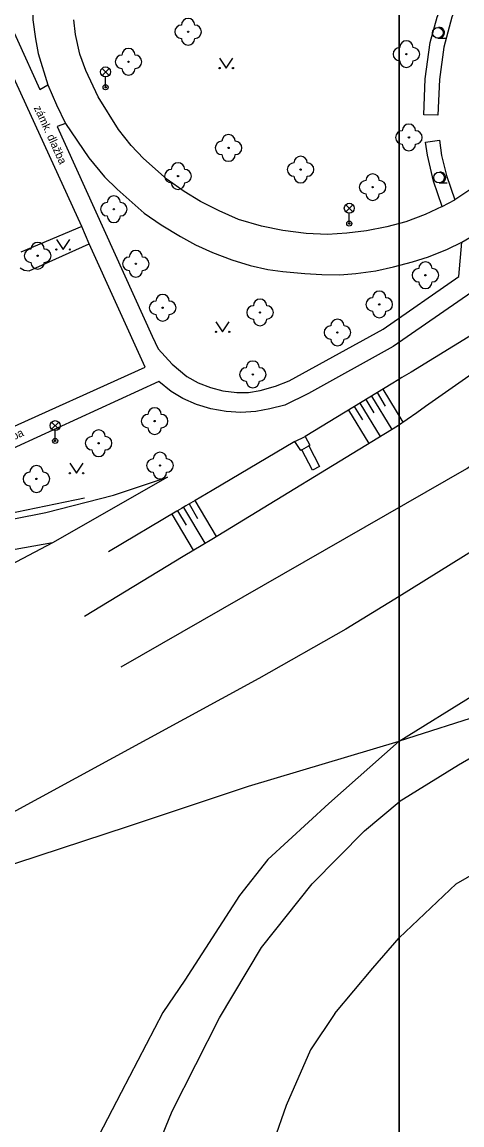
# Model space of a CAD drawing. Extents: x -493753 to -49290, y -1127285 to -112654.
# Drawn here: x -493153.3 to -493120.3, y -1126766.2 to -1126683.6 of the extents above; entities that cross this region are included whole.
import ezdxf

# ---------------------------------------------------------------- set-up
doc = ezdxf.new("R2010")
doc.units = 0
for name, color, linetype in [('Vrstva 10', 7, 'Continuous'), ('Vrstva 11', 7, 'Continuous'), ('Vrstva 14', 7, 'Continuous'), ('Vrstva 15', 7, 'Continuous'), ('Vrstva 21', 7, 'Continuous'), ('Vrstva 22', 7, 'Continuous'), ('Vrstva 33', 7, 'Continuous'), ('Vrstva 36', 7, 'Continuous'), ('Vrstva 40', 7, 'Continuous'), ('Vrstva 60', 7, 'Continuous'), ('Vrstva 7', 7, 'Continuous')]:
    doc.layers.add(name, color=color, linetype=linetype)

msp = doc.modelspace()

# ---------------------------------------------------------------- linework, layer by layer
at = {"layer": 'Vrstva 10'}
for p, q in [((-493148.78, -1126698.89), (-493154.03, -1126687.44)), ((-493150, -1126691.17), (-493150.62, -1126691.4)), ((-493121.78, -1126697.41), (-493120.83, -1126696.89)), ((-493148.78, -1126698.89), (-493153.35, -1126700.83)), ((-493148.23, -1126700.2), (-493148.78, -1126698.89)), ((-493152.72, -1126702.23), (-493148.23, -1126700.2)), ((-493144.02, -1126709.44), (-493148.23, -1126700.2)), ((-493153.39, -1126701.99), (-493153.09, -1126702.18)), ((-493153.09, -1126702.18), (-493152.72, -1126702.23)), ((-493158.93, -1126716.16), (-493144.02, -1126709.44)), ((-493132.8, -1126715), (-493132.04, -1126714.63)), ((-493132.04, -1126714.63), (-493131.7, -1126715.29)), ((-493132.37, -1126715.68), (-493132.8, -1126715)), ((-493132.28, -1126715.63), (-493132.37, -1126715.68)), ((-493131.5, -1126717.17), (-493132.28, -1126715.63)), ((-493131.7, -1126715.29), (-493131.76, -1126715.33)), ((-493131.76, -1126715.33), (-493130.96, -1126716.89)), ((-493130.96, -1126716.89), (-493131.5, -1126717.17))]:
    msp.add_line(p, q, dxfattribs=at)
for points in [[(-493147.17, -1126668.61), (-493148.78, -1126665.07), (-493149.85, -1126664.59), (-493159.66, -1126668.3), (-493160.04, -1126668.71), (-493160.26, -1126669.2), (-493160.35, -1126669.68), (-493160.32, -1126670.13), (-493151.92, -1126688.64), (-493151.32, -1126688.27)], [(-493147.17, -1126668.61), (-493148.81, -1126670.73), (-493149.55, -1126671.97), (-493150.38, -1126673.68), (-493150.96, -1126675.13), (-493151.51, -1126676.67), (-493151.97, -1126678.38), (-493152.37, -1126680.43), (-493152.47, -1126681.97), (-493152.44, -1126683.41), (-493152.26, -1126684.82), (-493152.04, -1126685.92), (-493151.32, -1126688.27)], [(-493121.78, -1126697.41), (-493123.04, -1126698), (-493124.49, -1126698.54), (-493125.92, -1126698.92), (-493127.44, -1126699.23), (-493128.91, -1126699.4), (-493130.36, -1126699.49), (-493131.97, -1126699.42), (-493133.72, -1126699.2), (-493135.32, -1126698.88), (-493137.04, -1126698.36), (-493138.49, -1126697.72), (-493139.88, -1126697.02), (-493141.1, -1126696.28), (-493142.39, -1126695.38), (-493144.16, -1126693.79), (-493145.07, -1126692.82), (-493146.03, -1126691.62), (-493147.55, -1126689.19), (-493148.48, -1126687.21), (-493148.92, -1126685.97), (-493149.25, -1126684.51), (-493149.38, -1126683.42)], [(-493111.14, -1126686.6), (-493113.06, -1126689.37), (-493114.95, -1126691.76), (-493116.74, -1126693.76), (-493117.72, -1126694.66), (-493119.16, -1126695.8), (-493120.83, -1126696.89)], [(-493150.62, -1126691.4), (-493143.51, -1126707.11), (-493143.06, -1126708.07), (-493142.01, -1126709.22), (-493140.9, -1126710.13), (-493140.05, -1126710.61), (-493139.14, -1126710.97), (-493138.22, -1126711.21), (-493137.15, -1126711.33), (-493136.29, -1126711.33), (-493135.42, -1126711.2), (-493134.25, -1126710.87), (-493133.23, -1126710.46), (-493126.2, -1126706.59), (-493120.52, -1126702.64), (-493120.29, -1126700.08)], [(-493150, -1126691.17), (-493148.26, -1126693.75), (-493147.07, -1126695.17), (-493146.13, -1126696.1), (-493144.11, -1126697.89), (-493142.82, -1126698.77), (-493141.39, -1126699.65), (-493140.25, -1126700.28), (-493138.98, -1126700.84), (-493137.54, -1126701.39), (-493136.15, -1126701.83), (-493134.83, -1126702.12), (-493133.7, -1126702.27), (-493132.06, -1126702.42), (-493130.78, -1126702.5), (-493129.43, -1126702.52), (-493128.25, -1126702.43), (-493126.74, -1126702.23), (-493125.42, -1126701.93), (-493123.99, -1126701.54), (-493122.79, -1126701.16), (-493121.36, -1126700.59), (-493120.29, -1126700.08)], [(-493108.37, -1126695.97), (-493109.53, -1126696.89), (-493125.44, -1126707.89), (-493131.78, -1126711.41), (-493133.55, -1126712.28), (-493134.69, -1126712.57), (-493135.73, -1126712.75), (-493136.85, -1126712.83), (-493137.95, -1126712.76), (-493139.12, -1126712.55), (-493140.18, -1126712.23), (-493141.21, -1126711.79), (-493142.09, -1126711.26), (-493143.01, -1126710.52), (-493158.28, -1126717.52)]]:
    msp.add_lwpolyline(points, dxfattribs=at)
at = {"layer": 'Vrstva 11'}
for p, q in [((-493132.28, -1126715.63), (-493131.76, -1126715.33)), ((-493111.62, -1126733.21), (-493125, -1126737.46)), ((-493120.73, -1126748.16), (-493118.32, -1126746.77)), ((-493125, -1126752.2), (-493120.73, -1126748.16))]:
    msp.add_line(p, q, dxfattribs=at)
for points in [[(-493151.32, -1126688.27), (-493150.68, -1126689.79), (-493150, -1126691.17)], [(-493120.29, -1126700.08), (-493118.01, -1126698.74)], [(-493142.36, -1126717.68), (-493150.99, -1126722.6)], [(-493146.4, -1126719.03), (-493142.36, -1126717.68)], [(-493151.48, -1126720.32), (-493146.4, -1126719.03)], [(-493156.3, -1126721.28), (-493151.48, -1126720.32)], [(-493117.19, -1126721.78), (-493125, -1126726.63)], [(-493150.99, -1126722.6), (-493171.74, -1126733.55)], [(-493150.99, -1126722.6), (-493155.9, -1126723.48)], [(-493125, -1126726.63), (-493129, -1126729.07)], [(-493129, -1126729.07), (-493135.5, -1126732.78)], [(-493040.97, -1126782.3), (-493054.4, -1126761.85), (-493067.3, -1126742.3), (-493069.82, -1126739.58), (-493075.57, -1126735.12), (-493077.5, -1126734.1), (-493082.15, -1126732.23), (-493088.54, -1126730.74), (-493090.61, -1126730.61), (-493098.93, -1126730.61), (-493105.56, -1126732.16), (-493111.69, -1126734.49), (-493113.63, -1126735.33), (-493117.31, -1126737.4), (-493120.54, -1126739.27), (-493125, -1126742.02)], [(-493135.5, -1126732.78), (-493154.83, -1126743.28)], [(-493125, -1126737.46), (-493119.27, -1126733.92)], [(-493163.87, -1126749.94), (-493145.29, -1126743.84), (-493136.28, -1126740.84), (-493125, -1126737.46)], [(-493125, -1126737.46), (-493130.26, -1126742.15)], [(-493141.85, -1126811.74), (-493144.12, -1126804.93), (-493146.48, -1126797.08), (-493147.09, -1126792.94), (-493147.42, -1126787.16), (-493146.92, -1126781.48), (-493145.82, -1126775.92), (-493144.5, -1126771.31), (-493142.02, -1126765.2), (-493138.45, -1126758.2), (-493135.31, -1126752.94), (-493131.51, -1126748.15), (-493127.6, -1126744.18), (-493125, -1126742.02)], [(-493130.26, -1126742.15), (-493134.83, -1126746.34)], [(-493134.83, -1126746.34), (-493136.97, -1126749.04)], [(-493136.97, -1126749.04), (-493141.05, -1126755.37)], [(-493129.82, -1126757.89), (-493126.96, -1126754.47), (-493125, -1126752.2)], [(-493141.05, -1126755.37), (-493142.7, -1126757.8)], [(-493142.7, -1126757.8), (-493145.84, -1126763.8)], [(-493129.82, -1126757.89), (-493131.64, -1126760.59), (-493133.46, -1126764.77), (-493134.39, -1126767.42), (-493135.05, -1126769.79), (-493135.55, -1126773.04), (-493136.1, -1126775.96), (-493136.1, -1126777.94), (-493135.88, -1126779.71), (-493135.49, -1126781.28), (-493134.11, -1126784.64), (-493132.63, -1126788.11), (-493129.76, -1126792.63), (-493125, -1126800.22)], [(-493145.84, -1126763.8), (-493147.54, -1126767.08)]]:
    msp.add_lwpolyline(points, dxfattribs=at)
at = {"layer": 'Vrstva 14'}
msp.add_line((-493132.8, -1126715), (-493139.02, -1126718.67), dxfattribs=at)
for points in [[(-493100.01, -1126693.01), (-493100.46, -1126693.34), (-493106.34, -1126697.24), (-493111.2, -1126700.87), (-493111.52, -1126701.11), (-493111.85, -1126701.35), (-493112.17, -1126701.58), (-493112.49, -1126701.82), (-493119.16, -1126706.8), (-493124.1, -1126709.81), (-493124.44, -1126710.01), (-493124.79, -1126710.22), (-493125.13, -1126710.43), (-493125.47, -1126710.64), (-493132.04, -1126714.63)], [(-493148.57, -1126728.1), (-493141.18, -1126723.61), (-493139.72, -1126722.73), (-493139.04, -1126722.32), (-493125.11, -1126713.84), (-493123.67, -1126712.83), (-493123.01, -1126712.37), (-493110.61, -1126703.68), (-493109.96, -1126703.2), (-493101.09, -1126697.01), (-493097.49, -1126694.45)], [(-493145.83, -1126731.89), (-493119.92, -1126717.03), (-493095.39, -1126698.99), (-493094.75, -1126698.51), (-493092.85, -1126697.11)], [(-493139.02, -1126718.67), (-493140.29, -1126719.42), (-493140.63, -1126719.63), (-493140.98, -1126719.83), (-493141.32, -1126720.04), (-493141.66, -1126720.24), (-493146.79, -1126723.28)]]:
    msp.add_lwpolyline(points, dxfattribs=at)
at = {"layer": 'Vrstva 15'}
for p, q in [((-493127.07, -1126711.61), (-493125.55, -1126714.11)), ((-493126.65, -1126711.35), (-493126.04, -1126712.35)), ((-493126.22, -1126711.09), (-493124.72, -1126713.56)), ((-493128.36, -1126712.39), (-493127.75, -1126713.39)), ((-493127.93, -1126712.13), (-493126.41, -1126714.63)), ((-493127.5, -1126711.87), (-493126.89, -1126712.87)), ((-493128.78, -1126712.65), (-493127.26, -1126715.15)), ((-493140.74, -1126719.69), (-493140.1, -1126720.77)), ((-493140.31, -1126719.44), (-493138.71, -1126722.12)), ((-493142.03, -1126720.46), (-493140.43, -1126723.15)), ((-493141.6, -1126720.2), (-493140.96, -1126721.28)), ((-493141.17, -1126719.95), (-493139.57, -1126722.64))]:
    msp.add_line(p, q, dxfattribs=at)
at = {"layer": 'Vrstva 21'}
for points in [[(-493122.1, -1126690.56), (-493123.14, -1126690.53), (-493123.05, -1126687.84), (-493122.66, -1126685.11), (-493122.14, -1126683.22), (-493121.17, -1126680.84)], [(-493120.26, -1126681.32), (-493121.04, -1126683.21), (-493121.65, -1126685.45), (-493121.96, -1126687.88), (-493122.1, -1126690.56)], [(-493121.78, -1126697.41), (-493122.41, -1126695.49), (-493122.88, -1126693.56), (-493123.03, -1126692.57), (-493121.96, -1126692.43), (-493121.81, -1126693.58), (-493121.44, -1126695.07), (-493120.83, -1126696.89)]]:
    msp.add_lwpolyline(points, dxfattribs=at)
at = {"layer": 'Vrstva 22'}
for centre in [(-493140.81, -1126684.3), (-493124.45, -1126685.98), (-493145.28, -1126686.55), (-493124.26, -1126692.22), (-493137.78, -1126693.01), (-493141.57, -1126695.12), (-493132.38, -1126694.63), (-493126.98, -1126695.95), (-493146.38, -1126697.6), (-493152.09, -1126701.09), (-493144.73, -1126701.69), (-493123.02, -1126702.55), (-493142.72, -1126704.99), (-493126.48, -1126704.74), (-493135.42, -1126705.34), (-493129.62, -1126706.84), (-493135.96, -1126709.98), (-493143.32, -1126713.48), (-493147.52, -1126715.14), (-493142.92, -1126716.81), (-493152.18, -1126717.82)]:
    msp.add_circle(centre, 0.05, dxfattribs=at)
for centre, start, end in [((-493140.81, -1126683.8), 0, 180), ((-493141.31, -1126684.3), 90, 270), ((-493140.31, -1126684.3), 270, 90), ((-493140.81, -1126684.8), 180, 0), ((-493124.45, -1126685.48), 0, 180), ((-493145.28, -1126686.05), 0, 180), ((-493124.95, -1126685.98), 90, 270), ((-493123.95, -1126685.98), 270, 90), ((-493145.78, -1126686.55), 90, 270), ((-493144.78, -1126686.55), 270, 90), ((-493124.45, -1126686.48), 180, 0), ((-493145.28, -1126687.05), 180, 0), ((-493124.76, -1126692.22), 90, 270), ((-493124.26, -1126691.72), 0, 180), ((-493123.76, -1126692.22), 270, 90), ((-493138.28, -1126693.01), 90, 270), ((-493137.78, -1126692.51), 0, 180), ((-493137.28, -1126693.01), 270, 90), ((-493124.26, -1126692.72), 180, 0), ((-493141.57, -1126694.62), 0, 180), ((-493137.78, -1126693.51), 180, 0), ((-493132.88, -1126694.63), 90, 270), ((-493132.38, -1126694.13), 0, 180), ((-493131.88, -1126694.63), 270, 90), ((-493142.07, -1126695.12), 90, 270), ((-493141.07, -1126695.12), 270, 90), ((-493126.98, -1126695.45), 0, 180), ((-493141.57, -1126695.62), 180, 0), ((-493132.38, -1126695.13), 180, 0), ((-493127.48, -1126695.95), 90, 270), ((-493126.48, -1126695.95), 270, 90), ((-493146.38, -1126697.1), 0, 180), ((-493126.98, -1126696.45), 180, 0), ((-493146.88, -1126697.6), 90, 270), ((-493145.88, -1126697.6), 270, 90), ((-493146.38, -1126698.1), 180, 0), ((-493152.59, -1126701.09), 90, 270), ((-493152.09, -1126700.59), 0, 180), ((-493151.59, -1126701.09), 270, 90), ((-493144.73, -1126701.19), 0, 180), ((-493152.09, -1126701.59), 180, 0), ((-493145.23, -1126701.69), 90, 270), ((-493144.23, -1126701.69), 270, 90), ((-493123.02, -1126702.05), 0, 180), ((-493144.73, -1126702.19), 180, 0), ((-493123.52, -1126702.55), 90, 270), ((-493122.52, -1126702.55), 270, 90), ((-493123.02, -1126703.05), 180, 0), ((-493142.72, -1126704.49), 0, 180), ((-493126.48, -1126704.24), 0, 180), ((-493143.22, -1126704.99), 90, 270), ((-493142.22, -1126704.99), 270, 90), ((-493135.92, -1126705.34), 90, 270), ((-493135.42, -1126704.84), 0, 180), ((-493134.92, -1126705.34), 270, 90), ((-493126.98, -1126704.74), 90, 270), ((-493125.98, -1126704.74), 270, 90), ((-493142.72, -1126705.49), 180, 0), ((-493135.42, -1126705.84), 180, 0), ((-493129.62, -1126706.34), 0, 180), ((-493126.48, -1126705.24), 180, 0), ((-493130.12, -1126706.84), 90, 270), ((-493129.12, -1126706.84), 270, 90), ((-493129.62, -1126707.34), 180, 0), ((-493135.96, -1126709.48), 0, 180), ((-493136.46, -1126709.98), 90, 270), ((-493135.46, -1126709.98), 270, 90), ((-493135.96, -1126710.48), 180, 0), ((-493143.82, -1126713.48), 90, 270), ((-493143.32, -1126712.98), 0, 180), ((-493142.82, -1126713.48), 270, 90), ((-493143.32, -1126713.98), 180, 0), ((-493148.02, -1126715.14), 90, 270), ((-493147.52, -1126714.64), 0, 180), ((-493147.02, -1126715.14), 270, 90), ((-493147.52, -1126715.64), 180, 0), ((-493143.42, -1126716.81), 90, 270), ((-493142.92, -1126716.31), 0, 180), ((-493142.42, -1126716.81), 270, 90), ((-493152.68, -1126717.82), 90, 270), ((-493152.18, -1126717.32), 0, 180), ((-493151.68, -1126717.82), 270, 90), ((-493142.92, -1126717.31), 180, 0), ((-493152.18, -1126718.32), 180, 0)]:
    msp.add_arc(centre, 0.5, start, end, dxfattribs=at)
at = {"layer": 'Vrstva 33'}
for p, q in [((-493147.265, -1126687.045), (-493146.735, -1126687.575)), ((-493147.265, -1126687.575), (-493146.735, -1126687.045)), ((-493147, -1126688.46), (-493147, -1126687.685)), ((-493128.995, -1126697.265), (-493128.465, -1126697.795)), ((-493128.995, -1126697.795), (-493128.465, -1126697.265)), ((-493128.73, -1126698.68), (-493128.73, -1126697.905)), ((-493151.045, -1126713.555), (-493150.515, -1126714.085)), ((-493151.045, -1126714.085), (-493150.515, -1126713.555)), ((-493150.78, -1126714.97), (-493150.78, -1126714.195))]:
    msp.add_line(p, q, dxfattribs=at)
for centre, radius in [((-493147, -1126687.31), 0.375), ((-493147, -1126688.46), 0.19), ((-493147, -1126688.46), 0.05), ((-493128.73, -1126697.53), 0.375), ((-493128.73, -1126698.68), 0.19), ((-493128.73, -1126698.68), 0.05), ((-493150.78, -1126713.82), 0.375), ((-493150.78, -1126714.97), 0.19), ((-493150.78, -1126714.97), 0.05)]:
    msp.add_circle(centre, radius, dxfattribs=at)
at = {"layer": 'Vrstva 36'}
for p, q in [((-493122.09, -1126684.78), (-493121.99, -1126684.78)), ((-493121.99, -1126684.78), (-493121.49, -1126684.78)), ((-493138.45, -1126686.27), (-493137.95, -1126687.02)), ((-493137.95, -1126687.02), (-493137.45, -1126686.27)), ((-493122, -1126695.63), (-493121.9, -1126695.63)), ((-493121.9, -1126695.63), (-493121.4, -1126695.63)), ((-493150.68, -1126699.87), (-493150.18, -1126700.62)), ((-493150.18, -1126700.62), (-493149.68, -1126699.87)), ((-493138.73, -1126706.04), (-493138.23, -1126706.79)), ((-493138.23, -1126706.79), (-493137.73, -1126706.04)), ((-493149.68, -1126716.64), (-493149.18, -1126717.39)), ((-493149.18, -1126717.39), (-493148.68, -1126716.64))]:
    msp.add_line(p, q, dxfattribs=at)
for centre, radius in [((-493122.09, -1126684.38), 0.4), ((-493138.45, -1126687.02), 0.05), ((-493137.45, -1126687.02), 0.05), ((-493122, -1126695.23), 0.4), ((-493150.68, -1126700.62), 0.05), ((-493149.68, -1126700.62), 0.05), ((-493138.73, -1126706.79), 0.05), ((-493137.73, -1126706.79), 0.05), ((-493149.68, -1126717.39), 0.05), ((-493148.68, -1126717.39), 0.05)]:
    msp.add_circle(centre, radius, dxfattribs=at)
for centre in [(-493121.99, -1126684.38), (-493121.9, -1126695.23)]:
    msp.add_arc(centre, 0.4, 259.69515, 97.18076, dxfattribs=at)
at = {"layer": 'Vrstva 60'}
for points in [[(-493659.148, -1127000), (-493125, -1127000), (-493125, -1126587.478)], [(-493125, -1126587.478), (-493125, -1127000), (-492991.121, -1127000)]]:
    msp.add_lwpolyline(points, dxfattribs=at)
at = {"layer": 'Vrstva 7'}
msp.add_line((-493158.94, -1126721.38), (-493148.58, -1126719.24), dxfattribs=at)

# ---------------------------------------------------------------- texts
at = {"layer": 'Vrstva 40'}
for rotation, p in [(294.63218, (-493152.394, -1126689.999)), (24.62744, (-493157.371, -1126716.524))]:
    msp.add_text('zámk. dlažba', height=0.6, rotation=rotation, dxfattribs=at).set_placement(p)

doc.saveas('drawing.dxf')
